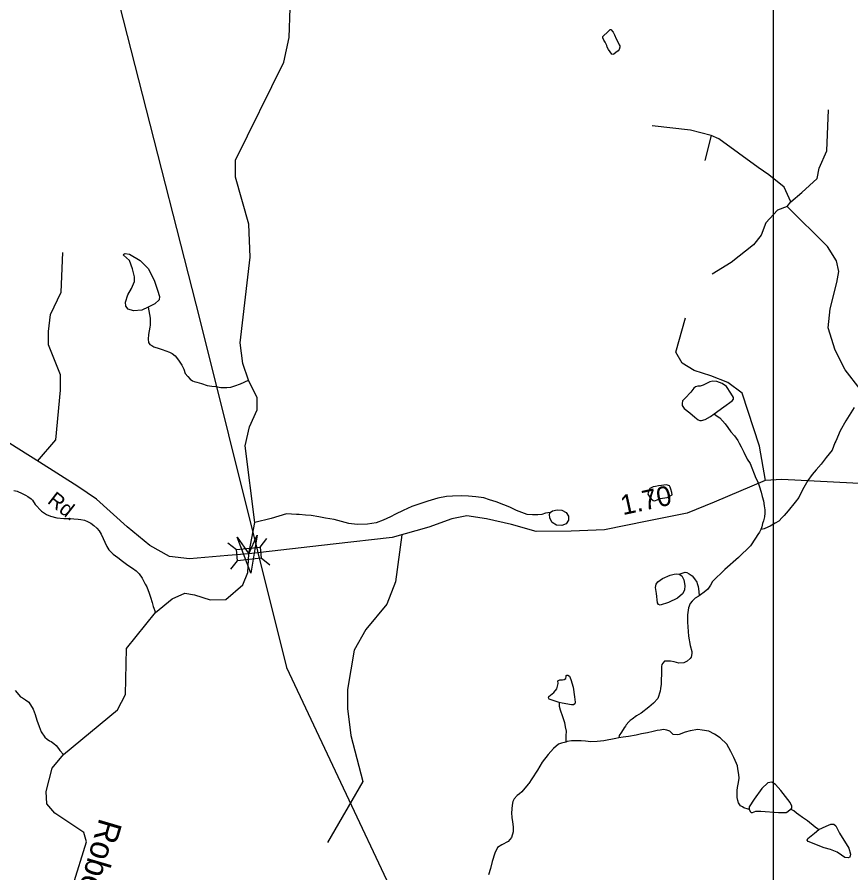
# Model space of a CAD drawing. Extents: x 2056842 to 2160602, y 826753 to 1016856.
# Drawn here: x 2099244 to 2104528, y 854545 to 859964 of the extents above; entities that cross this region are included whole.
import ezdxf

# ---------------------------------------------------------------- set-up
doc = ezdxf.new("R2010")
doc.units = 0
for name, color, linetype in [('Exist Hydrographic Creek Single Shore', 7, 'Continuous'), ('Exist Hydrographic Creek Single Shore Label', 7, 'Continuous'), ('Exist Hydrographic Misc Water Feature', 7, 'Continuous'), ('Exist Road Non-System Type 51', 7, 'Continuous'), ('Exist Road Secondary Mileage Hundredths English Label', 7, 'Continuous'), ('Exist Road Secondary Structure Standard Bridge Attributed CELL', 7, 'Continuous'), ('Exist Road Secondary Structure Standard Bridge CELL', 7, 'Continuous'), ('Exist Road Secondary Type 51 Attributed', 7, 'Continuous'), ('Exist Road Secondary Type 51 Label', 7, 'Continuous'), ('Exist Utilities Electrical Transmission Line', 7, 'Continuous'), ('Map Preparation Inset Cut Line', 7, 'Continuous')]:
    doc.layers.add(name, color=color, linetype=linetype)

msp = doc.modelspace()

# ---------------------------------------------------------------- linework, layer by layer
at = {"layer": 'Exist Hydrographic Creek Single Shore'}
for points in [[(2099537.5, 855293.5), (2099880.1, 855576.6), (2099930.2, 855674.1), (2099937.1, 855966), (2100120.7, 856193.2), (2100225.9, 856281.3), (2100307, 856316.8), (2100367.7, 856306.6), (2100466.5, 856273.7), (2100567.8, 856276.2), (2100674.1, 856368.4), (2100706.5, 856446.8), (2100713.3, 856564.4), (2100749.8, 856764.5), (2100689.3, 857248.5), (2100716.1, 857370.6), (2100766.2, 857477.9), (2100766.2, 857553.3), (2100710.5, 857664.6), (2100673.8, 857769.8), (2100658.6, 857901.6), (2100721, 858443.4), (2100712, 858653.6), (2100628.2, 858950.7), (2100628.2, 859058.9), (2100934.1, 859679.3), (2100967.5, 859835.2), (2100975.1, 860021.5)], [(2104548, 857492.7), (2104496.1, 857408.5), (2104460.4, 857344.5), (2104432.3, 857278.5), (2104426.4, 857268.1), (2104408.5, 857222.1), (2104370.8, 857176.3), (2104339, 857134), (2104307, 857097.9), (2104283, 857067.8), (2104255.3, 857029.8), (2104229.3, 856985.5), (2104213.5, 856953.8), (2104197.5, 856921.7), (2104173.7, 856891.6), (2104129.9, 856837.5), (2104104, 856807.3), (2104092.3, 856795.3), (2104070.2, 856773), (2104048, 856759.4), (2104016.1, 856741.1), (2104002.3, 856735), (2103978.3, 856722.9), (2103956.4, 856718.9)], [(2102621.4, 856827.2), (2102592.6, 856822.5), (2102568.2, 856814.4), (2102544.4, 856812.3), (2102510.6, 856812.2), (2102476.3, 856814.1), (2102442.3, 856826.2), (2102408, 856839.9), (2102366.2, 856860), (2102328.1, 856875.9), (2102280.1, 856893.7), (2102238.2, 856907.4), (2102202, 856919.4), (2102150.1, 856927.2), (2102103.9, 856931), (2102062.3, 856932.9), (2102004.1, 856930.7), (2101965.9, 856928.8), (2101910.4, 856918.6), (2101847.8, 856898.4), (2101746.3, 856865.9), (2101690.4, 856839.9), (2101642.4, 856817.5), (2101610.4, 856799.6), (2101564.7, 856779.4), (2101518.7, 856761.2), (2101464.6, 856753.2), (2101398.4, 856751), (2101346.7, 856756.8), (2101298.9, 856770.6), (2101252.8, 856782.4), (2101198.6, 856792.2), (2101156.8, 856800.2), (2101106.6, 856808.2), (2101072.5, 856809.7), (2101032.3, 856813.8), (2101014.9, 856813.6), (2100950.5, 856817.7), (2100854.4, 856789.2), (2100749.8, 856764.5)], [(2103956.4, 856718.9), (2103948.2, 856703), (2103938.1, 856687.1), (2103923.6, 856665), (2103890.6, 856616.8), (2103815.3, 856542.7), (2103728.6, 856466.7), (2103651.3, 856389.8), (2103637.5, 856365.9), (2103621.5, 856341.9), (2103597.3, 856322.1), (2103575.6, 856305.9), (2103565.8, 856299.7)], [(2103565.8, 856299.7), (2103559.4, 856295.8), (2103541.8, 856283.8), (2103521.7, 856265.8), (2103509.6, 856251.8), (2103497.7, 856223.6), (2103492.1, 856179.4), (2103492.1, 856131.5), (2103498.3, 856043.7), (2103508.3, 855983.8), (2103519, 855947.7), (2103518.8, 855933.5), (2103515.1, 855911.7), (2103508.8, 855901.7), (2103491.1, 855885.3), (2103469.2, 855875.7), (2103437.2, 855873.2), (2103407.3, 855881.4), (2103385.3, 855885.1), (2103367.1, 855885.1), (2103347, 855885.2), (2103335.3, 855872.8), (2103329.1, 855864.8), (2103326.9, 855851), (2103327.1, 855829.1), (2103327.1, 855801.1), (2103325.6, 855769.2), (2103325.6, 855740.8), (2103321.3, 855713.1), (2103319.7, 855695.1), (2103303.9, 855649.2), (2103276, 855618.9), (2103247.7, 855594.8), (2103198.1, 855556.9), (2103170, 855538.8), (2103141.9, 855518.7), (2103130, 855510.4), (2103120.2, 855500.5), (2103104.6, 855482.6), (2103100.1, 855474.3), (2103090.4, 855462.4), (2103074.2, 855436.4), (2103058.7, 855414.4), (2103056.8, 855400.1)], [(2099232.6, 855700.4), (2099266.2, 855660.5), (2099278.1, 855652.6), (2099298.2, 855640.6), (2099318.5, 855626.6), (2099346.6, 855580.9), (2099358.5, 855548.7), (2099369.2, 855512.6), (2099384.9, 855472.8), (2099397.3, 855438.9), (2099419.2, 855404.8), (2099435.2, 855391), (2099449.1, 855381.2), (2099459.2, 855377.2), (2099468.8, 855371.3), (2099477.6, 855365.1), (2099491.4, 855351.2), (2099505.5, 855333.3), (2099515.4, 855319.2), (2099537.5, 855293.5)], [(2102720.3, 855373.2), (2102694.7, 855367.3), (2102674.8, 855359), (2102642.8, 855333), (2102608.8, 855294.8), (2102571, 855246.9), (2102541.1, 855194.7), (2102505.2, 855140.4), (2102487.6, 855110.7), (2102483.5, 855106.4), (2102441.5, 855058.4), (2102427.9, 855046.3), (2102411.9, 855034.5), (2102393.7, 855014.1), (2102386.1, 854996.2), (2102381.6, 854974.1), (2102376.2, 854924.3), (2102380.1, 854896.5), (2102384.2, 854868.2), (2102388.3, 854836.4), (2102386.9, 854804.2), (2102376.7, 854768.4), (2102356.4, 854744.2), (2102316.6, 854722.3), (2102288.9, 854706.2), (2102271.1, 854670), (2102255.3, 854616), (2102243.2, 854571.9), (2102231.5, 854531.9)], [(2103056.8, 855400.1), (2103038.8, 855396.4), (2102962.9, 855381.9), (2102918.8, 855377.6), (2102880.7, 855375.7), (2102846.8, 855379.6), (2102818.8, 855381.4), (2102794.4, 855381.5), (2102756.6, 855381.5), (2102728.7, 855377.2), (2102720.3, 855373.2)], [(2099906, 852492), (2099899, 852547.4), (2099796.1, 853032.3), (2099729, 853223.9), (2099713, 853234.1), (2099637.1, 853465.4), (2099652.1, 853858.8), (2099602.1, 853974.7), (2099502, 854081.7), (2099510, 854183.3), (2099683.1, 854740.8), (2099666.1, 854800.2), (2099483.4, 854923.4), (2099432.1, 854982.2), (2099429, 855060), (2099465.7, 855207), (2099537.5, 855293.5)]]:
    msp.add_lwpolyline(points, dxfattribs=at)
at = {"layer": 'Exist Hydrographic Misc Water Feature'}
for points in [[(2102981.2, 859783.6), (2102971.1, 859805.4), (2102962.9, 859819.3), (2102956.5, 859833.2), (2102954.9, 859841.2), (2102962.7, 859847.3), (2102982.8, 859867.4), (2102992.8, 859877.2), (2103002.7, 859885.5), (2103007, 859885.6), (2103020.9, 859869.7), (2103030.6, 859851.6), (2103040.8, 859825.7), (2103053.3, 859803.5), (2103059.1, 859789.7), (2103063.2, 859781.7), (2103063.2, 859773.6), (2103059.1, 859759.7), (2103053.1, 859751.7), (2103037.1, 859739.5), (2103025.2, 859729.5), (2103019.3, 859727.5), (2103013.3, 859729.7), (2102991, 859759.4), (2102982.8, 859773.6), (2102981.2, 859783.6)], [(2100074.9, 858127.1), (2100034.3, 858109.3), (2099982.4, 858104.3), (2099947, 858114.4), (2099933.1, 858134.7), (2099930.5, 858160), (2099945.7, 858205.6), (2099969.8, 858246.2), (2099987.5, 858289.2), (2099988.8, 858319.6), (2099976.1, 858370.3), (2099955.8, 858422.3), (2099919.1, 858457.7), (2099920.4, 858464.1), (2099929.3, 858467.9), (2099957.1, 858464.1), (2100024.2, 858423.5), (2100076.1, 858370.3), (2100114.1, 858291.8), (2100134.4, 858234.7), (2100145.8, 858194.2), (2100144.5, 858173.9), (2100117.9, 858148.6), (2100074.9, 858127.1)], [(2100074.9, 858127.1), (2100086.8, 858058.7), (2100086.8, 858040.9), (2100086.8, 858012.9), (2100085.2, 858000.5), (2100077.2, 857954.7), (2100075.6, 857924.5), (2100077.4, 857902.7), (2100085.6, 857890.5), (2100097.3, 857884.7), (2100111.2, 857876.9), (2100143.4, 857865.1), (2100163.1, 857858.9), (2100187.3, 857851.1), (2100209.9, 857842.9), (2100227.7, 857833.2), (2100245.3, 857819.2), (2100261.5, 857799.3), (2100271.6, 857785.2), (2100287.6, 857759.3), (2100299.9, 857735.5), (2100310.1, 857707.5), (2100325.7, 857687.3), (2100340.1, 857671.3), (2100355.9, 857661.7), (2100366.3, 857657.7), (2100384, 857651.7), (2100412.1, 857643.8), (2100448.3, 857631.8), (2100478.3, 857628.1), (2100503.9, 857624.2), (2100536.1, 857618.1), (2100559.9, 857618.2), (2100574, 857618.5), (2100598, 857620.5), (2100624.1, 857628.3), (2100660, 857642.4), (2100710.5, 857664.6)], [(2103660.3, 857451.9), (2103722.9, 857496.3), (2103775.4, 857533.7), (2103783, 857543.8), (2103783, 857555.9), (2103767.8, 857583.1), (2103739.3, 857624.3), (2103711.5, 857643.9), (2103679.2, 857655.9), (2103653.2, 857659.8), (2103634.2, 857655.3), (2103592.4, 857633.8), (2103571.6, 857628.1), (2103557, 857627.4), (2103543.7, 857623.6), (2103532.3, 857613.5), (2103513.3, 857590.1), (2103477.2, 857552.1), (2103461.4, 857535), (2103457.6, 857516.6), (2103458.9, 857505.2), (2103472.2, 857486.2), (2103506.4, 857457.7), (2103539.3, 857430.4), (2103560.2, 857413.3), (2103570.9, 857408.9), (2103580.4, 857409.5), (2103603.2, 857416.5), (2103638, 857435.5), (2103660.3, 857451.9)], [(2103660.3, 857451.9), (2103664.2, 857449.7), (2103680, 857437.9), (2103696.2, 857425.7), (2103714.6, 857408), (2103730.4, 857388.1), (2103748.5, 857366.3), (2103766.3, 857338.1), (2103790.5, 857312.5), (2103810.4, 857282.3), (2103820.6, 857266.5), (2103833.1, 857242.3), (2103848.7, 857208.7), (2103871.1, 857164.3), (2103888.9, 857136.5), (2103925.6, 857044.5), (2103935.5, 857024.8), (2103945.7, 856996.8), (2103959.5, 856954.9), (2103965.8, 856928.9), (2103973.8, 856900.9), (2103977.9, 856869), (2103981.6, 856842.9), (2103982.2, 856822.9), (2103980.2, 856798.9), (2103974.2, 856775), (2103968.1, 856756.9), (2103962.3, 856737), (2103956.4, 856718.9)], [(2103396, 856938.9), (2103393.5, 856953.1), (2103387.6, 856975.1), (2103381.8, 856986.9), (2103377.5, 856996.9), (2103359.9, 857002.8), (2103341.6, 857001.1), (2103327.7, 856998.8), (2103307.6, 856994.9), (2103289.8, 856992.7), (2103273.8, 856988.7), (2103253.9, 856978.7), (2103247.5, 856966.7), (2103244, 856952.6), (2103241.8, 856942.8), (2103245.9, 856936.5), (2103253.7, 856924.8), (2103261.9, 856914.6), (2103273.8, 856902.6), (2103285.9, 856900.8), (2103303.7, 856908.7), (2103318.1, 856915), (2103348, 856919), (2103363.6, 856921.1), (2103385.9, 856935.2), (2103396, 856938.9)], [(2099224.4, 856966), (2099244.3, 856962.2), (2099276.3, 856948.4), (2099296.6, 856936.4), (2099312.6, 856928.3), (2099332.7, 856914.3), (2099342.7, 856904.7), (2099358.7, 856878.7), (2099398.5, 856834.9), (2099430.9, 856814.6), (2099454.9, 856802.9), (2099496.9, 856792.9), (2099541, 856789), (2099577.1, 856789.2), (2099603.1, 856787.3), (2099630.8, 856785.5), (2099648.9, 856783.6), (2099670.6, 856779.5), (2099691.1, 856769.5), (2099710.8, 856759.6), (2099730.9, 856745.6), (2099749.1, 856727.9), (2099763.1, 856712), (2099777.2, 856689.9), (2099789.1, 856661.7), (2099799.6, 856639.9), (2099813.1, 856612.3), (2099825.2, 856590.2), (2099835.4, 856580.1), (2099853.7, 856562.3), (2099881.4, 856542.3), (2099911.3, 856518.2), (2099945.8, 856494.4), (2099975.9, 856474.4), (2099997.9, 856458.5), (2100017.9, 856438.8), (2100036, 856410.9), (2100055.9, 856373), (2100065.9, 856356.9), (2100080.1, 856317), (2100090.3, 856291.1), (2100100.4, 856257.1), (2100106.3, 856231.1), (2100120.7, 856193.2)], [(2102621.4, 856827.2), (2102636.6, 856837.3), (2102665.7, 856843.7), (2102696.1, 856842.4), (2102722.7, 856827.2), (2102737.9, 856803.1), (2102739.1, 856779.1), (2102723.9, 856755), (2102696.1, 856744.9), (2102661.9, 856746.1), (2102635.3, 856763.9), (2102620.1, 856791.7), (2102618.8, 856817.1), (2102621.4, 856827.2)], [(2103439.2, 856435.7), (2103477.6, 856449.4), (2103489.1, 856447.6), (2103503.4, 856439.3), (2103521.3, 856425.7), (2103537.3, 856407.5), (2103551.6, 856385.8), (2103553.2, 856377.9), (2103559.6, 856357.8), (2103563.5, 856327.6), (2103565.8, 856299.7)], [(2103439.2, 856435.7), (2103456.3, 856425.5), (2103469, 856400.8), (2103476, 856365.3), (2103472.8, 856334.3), (2103461.4, 856312.1), (2103428.5, 856284.3), (2103370.9, 856257.7), (2103318.3, 856239.3), (2103308.8, 856244.4), (2103302.5, 856255.8), (2103296.8, 856313.4), (2103289.8, 856352.7), (2103293, 856373.6), (2103304.4, 856388.8), (2103334.2, 856409.7), (2103382.9, 856430.6), (2103407, 856436.9), (2103423.4, 856438.8), (2103439.2, 856435.7)], [(2102679.8, 855623.7), (2102635.6, 855637.6), (2102614.7, 855644), (2102610.9, 855652.8), (2102613.5, 855661.7), (2102623.6, 855670.6), (2102645.7, 855687), (2102663.5, 855710.5), (2102672.3, 855743.4), (2102671.1, 855761.8), (2102683.1, 855768.1), (2102699.6, 855768.1), (2102711.6, 855769.4), (2102720.4, 855775.7), (2102723, 855787.8), (2102723, 855794.1), (2102728, 855796.6), (2102735, 855796.6), (2102743.9, 855789.7), (2102752.1, 855769.4), (2102767.9, 855721.9), (2102776.2, 855660.4), (2102781.2, 855626.9), (2102778.1, 855616.1), (2102769.8, 855609.1), (2102756.5, 855608.5), (2102698.3, 855618.6), (2102679.8, 855623.7)], [(2102679.8, 855623.7), (2102680.1, 855601.2), (2102685.9, 855577.3), (2102700.2, 855535.3), (2102712.1, 855497.4), (2102718.1, 855469.3), (2102722.4, 855441.5), (2102720.7, 855413.3), (2102720.3, 855373.2)], [(2103883.5, 854948.2), (2103875.8, 854949), (2103850, 854957), (2103839.9, 854963), (2103827.6, 854968.9), (2103815.5, 854988.6), (2103811.6, 855002.5), (2103807.7, 855022.6), (2103807.5, 855044.6), (2103807.3, 855066.5), (2103809.6, 855084.8), (2103813.3, 855106.6), (2103817.2, 855130.8), (2103819, 855144.6), (2103817.2, 855166.8), (2103810.8, 855204.7), (2103808.7, 855222.5), (2103803, 855236.8), (2103785, 855276.4), (2103766.7, 855314.5), (2103740.7, 855360.6), (2103700.3, 855400.4), (2103662.5, 855424), (2103626.5, 855442.1), (2103586.1, 855447.8), (2103558.4, 855452), (2103510.2, 855443.8), (2103478.2, 855435.7), (2103438.6, 855421.4), (2103428.4, 855419.3), (2103402.3, 855421.2), (2103380.6, 855443.2), (2103360.3, 855449.1), (2103340.6, 855453.3), (2103318.3, 855449), (2103300.4, 855447.2), (2103274.4, 855441), (2103238.1, 855432.7), (2103200.1, 855424.6), (2103166.7, 855416.8), (2103118.5, 855408.7), (2103084.7, 855404.4), (2103056.8, 855400.1)], [(2104144.3, 854948), (2104153.2, 854955.6), (2104153.2, 854967), (2104143, 854989.8), (2104083.5, 855067.1), (2104049.3, 855105.1), (2104026.6, 855119), (2104001.2, 855115.2), (2103963.2, 855078.5), (2103913.9, 855011.3), (2103883.5, 854963.2), (2103883.5, 854948.2)], [(2103883.5, 854948.2), (2103888.5, 854934.1), (2103896.1, 854926.5), (2103905, 854927.7), (2103925.3, 854935.3), (2103956.9, 854935.3), (2104068.3, 854926.5), (2104116.5, 854927.7), (2104127.8, 854934.1), (2104144.3, 854948)], [(2104324.4, 854820.4), (2104316, 854824.3), (2104301.9, 854834.1), (2104251.7, 854874.2), (2104220.1, 854896), (2104198.1, 854912), (2104183.8, 854923.9), (2104165.7, 854938), (2104144.3, 854948)], [(2104324.4, 854820.4), (2104371.2, 854840.3), (2104401.6, 854853), (2104420.6, 854853), (2104433.2, 854842.8), (2104456, 854797.2), (2104514.3, 854700.9), (2104524.4, 854664.2), (2104521.9, 854645.2), (2104510.5, 854640.1), (2104489, 854642.7), (2104468.7, 854656.6), (2104440.8, 854675.6), (2104399.1, 854692.1), (2104358.5, 854703.5), (2104257.2, 854742.8), (2104249.7, 854752.9), (2104254.7, 854763), (2104296.5, 854797.2), (2104324.4, 854820.4)]]:
    msp.add_lwpolyline(points, dxfattribs=at)
at = {"layer": 'Exist Road Non-System Type 51'}
for p, q in [((2103641.6, 859215.2), (2103602.1, 859057.3)), ((2104124.5, 858765.2), (2104146.3, 858795.4))]:
    msp.add_line(p, q, dxfattribs=at)
for points in [[(2104146.3, 858795.4), (2104216.9, 858853.6), (2104314.6, 858943), (2104326, 859008.4), (2104375.8, 859116.5), (2104386.2, 859376.3)], [(2103641.6, 859215.2), (2103510.8, 859248.5), (2103267.8, 859275.5)], [(2104146.3, 858795.4), (2104104.8, 858886.8), (2104007.2, 858965.8), (2103940.7, 859011.5), (2103691.5, 859194.4), (2103641.6, 859215.2)], [(2104124.5, 858765.2), (2104063.2, 858741.3), (2103988.5, 858662.4), (2103959.4, 858583.4), (2103909.5, 858523.1), (2103768.3, 858410.9), (2103647.8, 858336)], [(2104786, 857007.9), (2104786, 857182.5), (2104786, 857307.2), (2104748.7, 857394.5), (2104682.2, 857486), (2104491.1, 857731.2), (2104428.8, 857855.9), (2104383.1, 857997.3), (2104395.6, 858117.8), (2104438.1, 858283), (2104450.6, 858353.7), (2104436.1, 858420.2), (2104380, 858511.7), (2104124.5, 858765.2)], [(2099374.3, 857153), (2099489.7, 857286.4), (2099518.8, 857602.4), (2099518.8, 857698), (2099444, 857889.2), (2099444, 857972.3), (2099456.4, 858080.4), (2099522.9, 858221.7), (2099533.3, 858473.2)], [(2103985.9, 857030.1), (2103948, 857248), (2103837.9, 857582.6), (2103747.5, 857650.2), (2103639.5, 857691.7), (2103533.6, 857727.1), (2103458.8, 857772.8), (2103419.4, 857841.4), (2103479.6, 858059.6)], [(2101681.3, 856684.8), (2101641.5, 856388.5), (2101587.5, 856247.2), (2101454.5, 856085.1), (2101379.8, 855956.2), (2101338.2, 855706.8), (2101338.2, 855586.3), (2101359, 855415.8), (2101435.8, 855122.8), (2101211.5, 854736.2)]]:
    msp.add_lwpolyline(points, dxfattribs=at)
at = {"layer": 'Exist Road Secondary Structure Standard Bridge Attributed CELL'}
msp.add_lwpolyline([(2100764.7, 856683.8), (2100725.5, 856443.1), (2100639.1, 856671.2), (2100713.3, 856564.4)], close=True, dxfattribs=at)
at = {"layer": 'Exist Road Secondary Structure Standard Bridge CELL'}
for p, q in [((2100783.8, 856607.9), (2100827.1, 856661.7)), ((2100579.8, 856635.5), (2100633.5, 856592.2)), ((2100597.7, 856468.3), (2100641, 856522)), ((2100791.1, 856539.3), (2100844.8, 856496))]:
    msp.add_line(p, q, dxfattribs=at)
msp.add_lwpolyline([(2100633.5, 856592.2), (2100783.7, 856608.3), (2100791.3, 856538.1), (2100641, 856522)], close=True, dxfattribs=at)
at = {"layer": 'Exist Road Secondary Type 51 Attributed'}
for points in [[(2100713.3, 856564.4), (2100580.1, 856555.5), (2100336.1, 856533.6), (2100209.4, 856548.2), (2100084.8, 856618.9), (2099941.5, 856737.3), (2099747.3, 856910.9), (2099628.9, 856991.9), (2099385.9, 857145.7), (2099122.2, 857309.9), (2098905.1, 857423.2), (2098772.2, 857473.1), (2098599.8, 857512.5), (2098363.1, 857554.1), (2098157.4, 857604), (2097481.4, 857679.9), (2097105.5, 857719.3), (2096937.3, 857746.4), (2096835.5, 857798.3), (2096706.7, 857889.8), (2096586.3, 858037.3), (2096363, 858354.3), (2096292.4, 858449.9)], [(2105578.5, 857049), (2105264.6, 857015.8), (2105015.4, 857005.4), (2104622.8, 857009.6), (2104090.1, 857035.6), (2103984.2, 857029.3), (2103662.3, 856892.2), (2103489.9, 856823.6), (2103236.5, 856771.6), (2102965.5, 856716.5), (2102755.7, 856708.2), (2102533.5, 856706.1), (2102377.7, 856751.9), (2102217.8, 856787.2), (2102093.2, 856805.9), (2101999.7, 856787.2), (2101852.3, 856733.2), (2101620.7, 856667.7), (2101246.8, 856626.1), (2100713.3, 856564.4)]]:
    msp.add_lwpolyline(points, dxfattribs=at)
at = {"layer": 'Exist Utilities Electrical Transmission Line'}
msp.add_lwpolyline([(2090208.9, 878090.6), (2090399.6, 877911.2), (2091042.2, 877021.2), (2091166.6, 876875.7), (2095091.8, 871822.6), (2095202.4, 871658.9), (2098164.4, 867008.7), (2098184.9, 866904.8), (2098734, 864623.2), (2099022.7, 863475.6), (2099626.1, 861080), (2100400.4, 858056.5), (2100951.6, 855844.8), (2101980.8, 853661.7), (2102801.4, 851906.3), (2103296.8, 850944.6), (2103702.1, 850075), (2103840.6, 849731.1), (2105377.5, 846510.3), (2106244.1, 844636.9), (2107548.3, 841869.9), (2108761.2, 839864.8), (2109358.7, 838871.2), (2109834.3, 838086.5)], dxfattribs=at)
at = {"layer": 'Map Preparation Inset Cut Line'}
msp.add_lwpolyline([(2059276.8, 845851.8), (2104036.2, 845851.8), (2104036.2, 868310.8), (2085975.1, 868308.6), (2085982, 877260.1), (2059276.8, 877260.1), (2059276.8, 845851.8)], dxfattribs=at)

# ---------------------------------------------------------------- texts
at = {"layer": 'Exist Hydrographic Creek Single Shore Label'}
msp.add_text('Robertson', height=150, rotation=253.5974, dxfattribs=at).set_placement((2099767.4, 854897.1))
at = {"layer": 'Exist Road Secondary Mileage Hundredths English Label'}
msp.add_text('1.70', height=125, rotation=12.2641, dxfattribs=at).set_placement((2103082.8, 856809.7))
at = {"layer": 'Exist Road Secondary Type 51 Label'}
msp.add_text('Rd.', height=95, rotation=322.1183, dxfattribs=at).set_placement((2099430.5, 856890.9))

doc.saveas('drawing.dxf')
